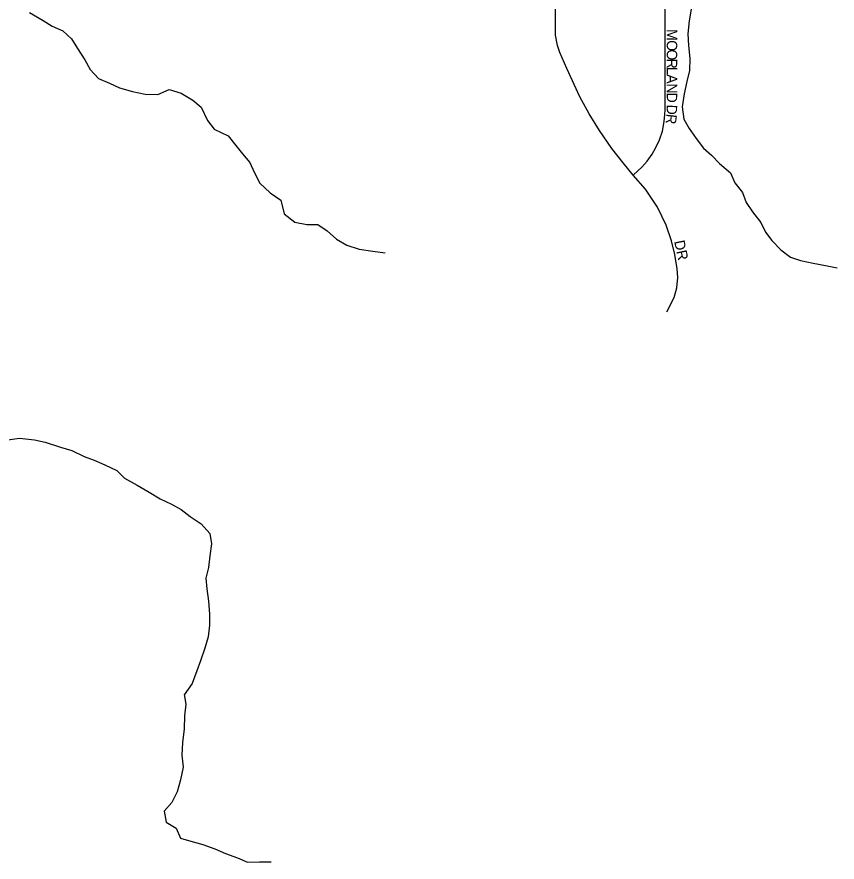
# Model space of a CAD drawing. Extents: x 1857828 to 2277390, y 930619 to 1324581.
# Drawn here: x 2090007 to 2093928, y 1183456 to 1187497 of the extents above; entities that cross this region are included whole.
import ezdxf

# ---------------------------------------------------------------- set-up
doc = ezdxf.new("R2010")
doc.units = 0
for name, color, linetype in [('GM_X_Minor_River', 7, 'Continuous'), ('GM_X_Township_Subdivision', 7, 'Continuous'), ('GM_X_Township_Subdivision_Text', 7, 'Continuous')]:
    doc.layers.add(name, color=color, linetype=linetype)

msp = doc.modelspace()

# ---------------------------------------------------------------- linework, layer by layer
at = {"layer": 'GM_X_Minor_River'}
for points in [[(2093230.8, 1187534.2), (2093221, 1187477.9), (2093215.3, 1187415.6), (2093217.6, 1187359.4), (2093223.9, 1187297.2), (2093222.2, 1187240.9), (2093210.4, 1187188.6), (2093196.7, 1187128.3), (2093186.9, 1187066), (2093195.2, 1187007.8), (2093221.5, 1186963.7), (2093253.8, 1186915.7), (2093290.1, 1186869.7), (2093328.4, 1186835.8), (2093366.7, 1186795.8), (2093419, 1186751.9), (2093439.3, 1186703.8), (2093475.6, 1186657.8), (2093493.9, 1186609.6), (2093524.2, 1186565.6), (2093564.5, 1186513.6), (2093586.8, 1186467.5), (2093617, 1186427.5), (2093659.3, 1186383.6), (2093705.6, 1186347.6), (2093753.8, 1186331.8), (2093814, 1186320.1), (2093872.2, 1186308.3), (2093928.4, 1186296.6)], [(2090067.3, 1187517.5), (2090131.7, 1187479.7), (2090175.9, 1187451.8), (2090226.1, 1187430), (2090268.4, 1187392), (2090296.7, 1187346), (2090331.1, 1187291.9), (2090357.3, 1187245.9), (2090397.7, 1187201.9), (2090449.9, 1187180.1), (2090498.1, 1187158.2), (2090560.3, 1187140.5), (2090620.6, 1187126.8), (2090680.7, 1187125.1), (2090734.7, 1187149.4), (2090792.9, 1187131.7), (2090847.2, 1187097.8), (2090887.5, 1187065.9), (2090917.9, 1187001.8), (2090950.1, 1186959.8), (2091016.4, 1186928), (2091052.8, 1186882), (2091085, 1186842), (2091121.3, 1186800), (2091141.6, 1186753.9), (2091167.9, 1186701.8), (2091218.2, 1186655.9), (2091268.5, 1186620), (2091284.9, 1186555.8), (2091335.2, 1186515.9), (2091393.4, 1186504.1), (2091445.5, 1186504.4), (2091489.8, 1186474.5), (2091534.1, 1186434.6), (2091584.3, 1186404.7), (2091642.5, 1186387), (2091708.7, 1186377.3), (2091766.9, 1186369.5)], [(2089963, 1185474.2), (2090019.1, 1185482.6), (2090091.3, 1185474.9), (2090141.4, 1185463.1), (2090215.7, 1185439.4), (2090269.9, 1185423.6), (2090328.2, 1185395.8), (2090376.4, 1185378), (2090426.6, 1185356.1), (2090484.9, 1185328.3), (2090521.2, 1185292.4), (2090581.5, 1185258.6), (2090639.8, 1185224.7), (2090692, 1185192.8), (2090746.3, 1185167), (2090792.5, 1185141.2), (2090834.8, 1185109.2), (2090887.1, 1185073.4), (2090929.4, 1185027.4), (2090937.7, 1184977.2), (2090929.9, 1184920.9), (2090922.2, 1184864.6), (2090910.4, 1184814.4), (2090914.6, 1184762.2), (2090923, 1184704), (2090927.3, 1184641.7), (2090927.5, 1184589.5), (2090921.8, 1184533.2), (2090906, 1184478.9), (2090884.2, 1184418.5), (2090866.4, 1184370.2), (2090844.7, 1184309.9), (2090806.4, 1184256.5)], [(2090807.1, 1184257.5), (2090814.7, 1184211.3), (2090808.5, 1184155), (2090806.3, 1184092.8), (2090798.1, 1184028.5), (2090795.9, 1183968.2), (2090801.7, 1183909.9), (2090789.5, 1183849.7), (2090773.2, 1183791.5), (2090746.9, 1183741.4), (2090710.5, 1183699.4), (2090720.4, 1183647.1), (2090768.6, 1183618.7), (2090788.6, 1183570.4), (2090838.8, 1183556.1), (2090895.1, 1183539.8), (2090953.4, 1183519.4), (2091003.6, 1183497.1), (2091061.9, 1183476.7), (2091110.1, 1183456.4), (2091166.5, 1183458.2), (2091222.8, 1183457.9)]]:
    msp.add_lwpolyline(points, dxfattribs=at)
at = {"layer": 'GM_X_Township_Subdivision'}
for points in [[(2092954, 1186740.6), (2092975.5, 1186760), (2092994.7, 1186778.2), (2093019.8, 1186806.3), (2093044, 1186839.7), (2093062.5, 1186871.6), (2093079.5, 1186909.1), (2093093.2, 1186951.1), (2093102.1, 1186996.1), (2093105.3, 1187029.6), (2093105.8, 1187052.2), (2093105.8, 1188471.2)], [(2093115, 1186087.3), (2093148.8, 1186155.3), (2093161.4, 1186200.8), (2093166.2, 1186250.5), (2093163.2, 1186292), (2093153, 1186360.1), (2093137, 1186426), (2093110.7, 1186501.1), (2093069, 1186587.1), (2093012.2, 1186673.1), (2092954, 1186740.6), (2092905.3, 1186798.3), (2092851.9, 1186867.6), (2092792, 1186954.2), (2092743, 1187033.9), (2092699, 1187114.3), (2092635.5, 1187250.3), (2092603.5, 1187325.8), (2092591.4, 1187360.4), (2092582.6, 1187408.6), (2092581.5, 1187438.7), (2092581.5, 1188161.7)]]:
    msp.add_lwpolyline(points, dxfattribs=at)

# ---------------------------------------------------------------- texts
at = {"layer": 'GM_X_Township_Subdivision_Text'}
for s, rotation, p in [('M', 269.9636, (2093114.1, 1187438)), ('O', 269.9703, (2093114, 1187385.2)), ('O', 269.9703, (2093114, 1187341.2)), ('R', 269.9514, (2093114, 1187297.2)), ('L', 269.9707, (2093114, 1187257.6)), ('A', 269.9703, (2093113.9, 1187222.4)), ('N', 269.9703, (2093113.9, 1187178.4)), ('D', 269.9563, (2093113.9, 1187134.4)), ('D', 269.1694, (2093113.9, 1187077.4)), ('R', 263.6732, (2093113.3, 1187034.6)), ('DR', 281.895, (2093149, 1186423.6))]:
    msp.add_text(s, height=50, rotation=rotation, dxfattribs=at).set_placement(p)

doc.saveas('drawing.dxf')
